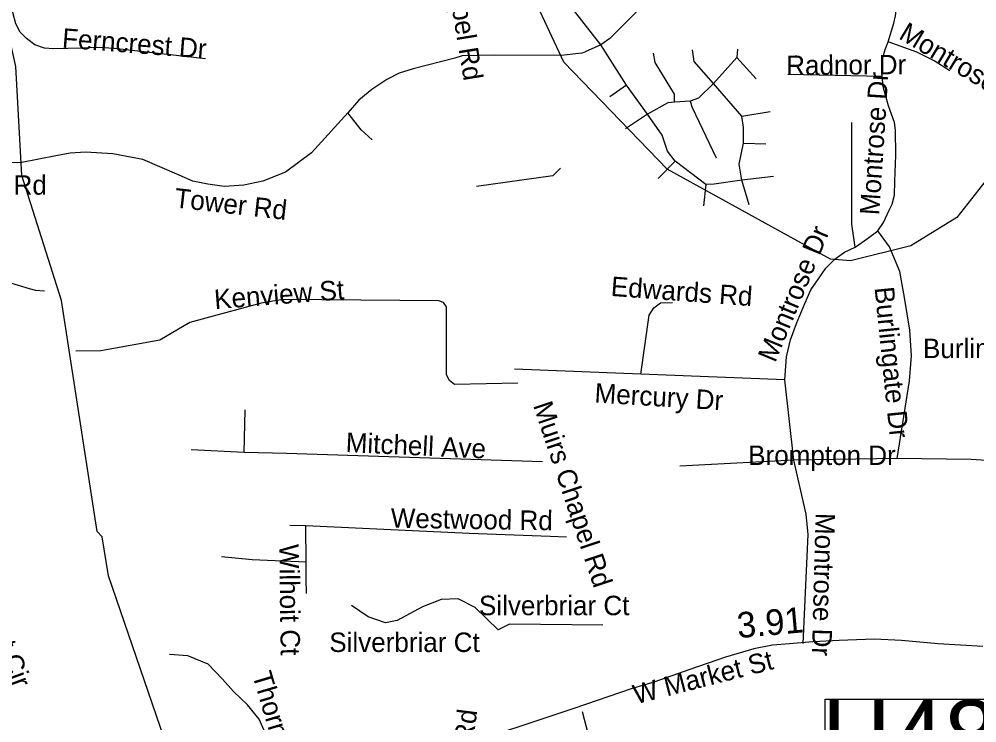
# Model space of a CAD drawing. Extents: x 1662474 to 1856135, y 779280 to 917889.
# Drawn here: x 1740276 to 1744951, y 845263 to 848698 of the extents above; entities that cross this region are included whole.
import ezdxf

# ---------------------------------------------------------------- set-up
doc = ezdxf.new("R2010")
doc.units = 0
for name, color, linetype in [('Exist Hydrographic Misc Water Feature', 7, 'Continuous'), ('Exist Road Non-System Structure Non-Sys NCDOT Number Label', 7, 'Continuous'), ('Exist Road Non-System Type 51', 7, 'Continuous'), ('Exist Road Non-System Type 51 Label', 7, 'Continuous'), ('Exist Road Secondary Mileage Tenths English Label', 7, 'Continuous'), ('Exist Road Secondary Type 51 Label', 7, 'Continuous'), ('Exist Road Secondary Type 51 Undivided 4 Lane Attributed', 7, 'Continuous')]:
    doc.layers.add(name, color=color, linetype=linetype)

msp = doc.modelspace()

# ---------------------------------------------------------------- linework, layer by layer
at = {"layer": 'Exist Hydrographic Misc Water Feature'}
for points in [[(1740613.5, 840838.5), (1740606.5, 840953.5), (1740565.5, 841036.3), (1740533.6, 841214.3), (1740565.5, 841896.4), (1740625.6, 842105.2), (1740828.6, 842409.6), (1740896.5, 842592.1), (1740938.5, 844327.6), (1741025.5, 844726.3), (1741004.6, 845127.1), (1740712.6, 845979.9), (1740680.6, 846171), (1740656.6, 846197.7), (1740483.5, 847323.9), (1740288.5, 847935.1), (1740260.6, 848467.4), (1740180.5, 848820.2), (1740182.5, 849036.9), (1740311.5, 849477.4), (1740304.5, 849592.3), (1739961.5, 850295.3), (1739907.5, 850755.9)], [(1744996.5, 847911.3), (1744853.6, 847730.4), (1744627.6, 847590.6), (1744334.6, 847517.8), (1744235.6, 847526.3), (1743438.5, 847966.1), (1742934.5, 848488.4), (1742794.7, 848786.6)], [(1739887.2, 847554.2), (1739920.4, 847533.9), (1739982.4, 847505.6), (1740106, 847453.8), (1740162, 847431.3), (1740325.6, 847383.7), (1740355.4, 847375.7), (1740399.2, 847372.3)]]:
    msp.add_lwpolyline(points, dxfattribs=at)
at = {"layer": 'Exist Road Non-System Structure Non-Sys NCDOT Number Label'}
msp.add_lwpolyline([(1744209.6, 845379.2), (1745526.7, 845379.2), (1745526.7, 845018.1), (1744209.6, 845018.1)], close=True, dxfattribs=at)
at = {"layer": 'Exist Road Non-System Type 51'}
for p, q in [((1743240.9, 848375.2), (1743115.1, 848572.8)), ((1743779.4, 848510), (1743664.8, 848384.1)), ((1743782.9, 848551.5), (1743779.4, 848510)), ((1743779.4, 848510), (1743873.9, 848406.4)), ((1744489.1, 848417.7), (1744028.5, 848427.9)), ((1743240.9, 848375.2), (1743159, 848319.2)), ((1743343, 848234.4), (1743240.9, 848375.2)), ((1743802.9, 848223.7), (1743664.8, 848384.1)), ((1743551.4, 848297.4), (1743474.8, 848293.2)), ((1743343, 848234.4), (1743235.4, 848162.9)), ((1743802.9, 848223.7), (1743941.6, 848247.4)), ((1743812, 848092.2), (1743920.6, 848088.8)), ((1743477.4, 848005.4), (1743395.1, 847919.8)), ((1743627.8, 847890.7), (1743477.4, 848005.4)), ((1743957.9, 847929.5), (1743802.9, 847911.1)), ((1743838.5, 847790.9), (1743802.9, 847911.1)), ((1743627.8, 847890.7), (1743616.1, 847785.9)), ((1743310.6, 846964.4), (1742693.4, 846989.9)), ((1744013, 846937.1), (1743310.6, 846964.4)), ((1744057.4, 846545.2), (1744013, 846937.1)), ((1741374.8, 846583.4), (1741379.5, 846790.7)), ((1741374.8, 846583.4), (1741115.1, 846594.9)), ((1744057.4, 846545.2), (1743500.4, 846515.4)), ((1744561.1, 846553.4), (1744057.4, 846545.2)), ((1741675.9, 846224.2), (1741597.1, 846226.6)), ((1741677.1, 846047.1), (1741675.9, 846224.2))]:
    msp.add_line(p, q, dxfattribs=at)
for points in [[(1743115.1, 848572.8), (1742941.4, 848796.7), (1742924.1, 848826), (1742910.8, 848850.7), (1742899.5, 848873.6), (1742890.1, 848895.2), (1742880.4, 848921.6), (1742872.9, 848945.9), (1742868.4, 848964.6), (1742863.1, 848990.9), (1742857.2, 849025.5), (1742852.6, 849062), (1742849, 849100.7), (1742846.4, 849142.2), (1742742.4, 849736.7)], [(1741186.4, 848504.2), (1740739.9, 848554.4), (1740660.4, 848559.1), (1740583.1, 848555.4), (1740444.4, 848553.4), (1740399.4, 848556.5), (1740352.5, 848572.2), (1740311.8, 848604), (1740281.6, 848633.7), (1740259.9, 848674.6), (1740245.1, 848729.8), (1740248.2, 848797.4), (1740256.6, 848877.8), (1740269, 848961.2)], [(1744517.8, 848586.9), (1744545.6, 848678.2), (1744554.2, 848714.5), (1744559.5, 848762.5), (1744557.4, 848831.4)], [(1743328, 848771.8), (1743160, 848602.7), (1743115.1, 848572.8)], [(1743115.1, 848572.8), (1743039.4, 848537.9), (1743037.9, 848537.1), (1743022.5, 848531.9), (1743008.4, 848529.4), (1742920.9, 848520.2), (1742598.6, 848522.4), (1742438.5, 848519), (1742402.6, 848507.9)], [(1744489.1, 848417.7), (1744487.4, 848458.9), (1744491.5, 848510), (1744502.8, 848549.7), (1744517.8, 848586.9)], [(1744819.4, 848445.5), (1744742.9, 848494.6), (1744657.4, 848536), (1744517.8, 848586.9)], [(1742402.6, 848507.9), (1742199.1, 848455.4), (1742131.4, 848433.9), (1742070.2, 848404), (1741997.4, 848354.9), (1741934.4, 848302.2), (1741880.8, 848241.2)], [(1743474.8, 848293.2), (1743475, 848331.9), (1743381, 848486.9), (1743371.9, 848531.4)], [(1743664.8, 848384.1), (1743570.2, 848491.7), (1743562.9, 848548.4)], [(1744467.4, 847664.9), (1744495.4, 847705.6), (1744522.5, 847764.9), (1744536.6, 847794.4), (1744549, 847838.4), (1744550, 847906.7), (1744555, 848033.2), (1744554.2, 848155.4), (1744547.9, 848193), (1744519.6, 848274.1), (1744505.1, 848326.1), (1744495.6, 848360.7), (1744489.1, 848417.7)], [(1743664.8, 848384.1), (1743592.1, 848312.2), (1743551.4, 848297.4)], [(1743474.8, 848293.2), (1743442.4, 848289.9), (1743343, 848234.4)], [(1743551.4, 848297.4), (1743561.4, 848267), (1743677.9, 848020.6)], [(1741880.8, 848241.2), (1741702.4, 848046), (1741576.1, 847951), (1741464.8, 847907.4), (1741372.4, 847887.2), (1741276.9, 847881.4), (1741197.6, 847892.2), (1741123.6, 847907.7), (1741057.8, 847935.8), (1740879.2, 848012.4), (1740733.4, 848039.7), (1740600, 848048.1), (1740524.4, 848042.9), (1740455.4, 848030.8), (1740289.8, 847998.5), (1740171.6, 847996.2), (1740046.6, 848015.9), (1739958.8, 848042.9), (1739839.9, 848112.9)], [(1741998.6, 848109.5), (1741945.4, 848158.1), (1741880.8, 848241.2)], [(1743477.4, 848005.4), (1743441.4, 848052.9), (1743414.9, 848131.4), (1743343, 848234.4)], [(1743812, 848092.2), (1743812, 848170.9), (1743802.9, 848223.7)], [(1744356.1, 847585.1), (1744339.9, 847697.4), (1744339.9, 848193)], [(1743802.9, 847911.1), (1743791.2, 847989.9), (1743812, 848092.2)], [(1742918, 847970.4), (1742881, 847933.7), (1742508.1, 847880.7)], [(1743802.9, 847911.1), (1743668.4, 847891.9), (1743627.8, 847890.7)], [(1744356.1, 847585.1), (1744417, 847626.6), (1744467.4, 847664.9)], [(1744561.1, 846553.4), (1744622.5, 846932.4), (1744631.4, 847054.4), (1744623, 847179.4), (1744598.1, 847339.2), (1744575, 847465.7), (1744524.1, 847587.2), (1744467.4, 847664.9)], [(1744013, 846937.1), (1744022.2, 847049.2), (1744041.1, 847131.9), (1744069.5, 847211.7), (1744110.6, 847309.5), (1744139.9, 847376.8), (1744177.6, 847430.9), (1744212.8, 847482), (1744258.6, 847527.1), (1744304.9, 847560.4), (1744356.1, 847585.1)], [(1742710.6, 846921.6), (1742400.5, 846915.1), (1742375.9, 846934.5), (1742362.4, 846962.4), (1742362.1, 847292.8), (1742347.1, 847314.5), (1742324.4, 847322.9), (1741563.5, 847329.2), (1741458, 847312.2), (1741109.9, 847217.4), (1740962.4, 847131.6), (1740675.4, 847078.1), (1740552.8, 847076.8)], [(1743310.6, 846964.4), (1743351.9, 847252.4), (1743373.9, 847288.5), (1743406.8, 847313.2), (1743464.8, 847314.5)], [(1742830.1, 846537.4), (1741580.9, 846577), (1741374.8, 846583.4)], [(1744102.5, 845650.2), (1744126.9, 846183.1), (1744117.5, 846281.5), (1744057.4, 846545.2)], [(1745810.4, 846212.7), (1745769.9, 846213.2), (1745616.6, 846230.9), (1745556.4, 846251.2), (1745489.6, 846290.2), (1745418.8, 846337.1), (1745274.1, 846429.8), (1745121.9, 846518.5), (1745047.4, 846539.5), (1744922.1, 846548.9), (1744561.1, 846553.4)], [(1742948.2, 846169.9), (1742868.4, 846171.8), (1742473.1, 846187.8), (1741675.9, 846224.2)], [(1741677.1, 846047.1), (1741413.1, 846058.9), (1741264.2, 846073.1)], [(1741678.1, 845893.9), (1741677.6, 845965.2), (1741677.1, 846047.1)], [(1743124.4, 845739.8), (1742669.2, 845744.5), (1742614.9, 845716.4), (1742502.4, 845826.4), (1742419.1, 845868.1), (1742335.6, 845865.5), (1742244.4, 845829), (1742120.4, 845762.6), (1742064.8, 845751), (1741978.9, 845779.9), (1741898.1, 845835.6)], [(1741504.4, 844920.9), (1741498.1, 845094.9), (1741483.9, 845198.9), (1741447.8, 845281.2), (1741390, 845351.1), (1741322.9, 845415.9), (1741269.2, 845476.8), (1741199.4, 845550.2), (1741100, 845589.9), (1741009.6, 845596.2)], [(1743023.6, 845318), (1743224.1, 844553.7), (1743335.6, 844099.6), (1743355.4, 844027.8)]]:
    msp.add_lwpolyline(points, dxfattribs=at)
at = {"layer": 'Exist Road Secondary Type 51 Undivided 4 Lane Attributed'}
msp.add_lwpolyline([(1744980.3, 845635.3), (1744762.3, 845648.3), (1744582.8, 845665), (1744450.6, 845671.7), (1744362.6, 845667.9), (1744278.8, 845664.4), (1744150.7, 845658.8), (1744036.6, 845649.3), (1743952.8, 845641.8), (1743862.5, 845623.9), (1743724.4, 845582.8), (1743550.2, 845523.3), (1743374, 845462.2), (1743263.7, 845428.7), (1742987.7, 845333.9), (1742390.9, 845136.6)], dxfattribs=at)

# ---------------------------------------------------------------- texts
at = {"layer": 'Exist Road Non-System Structure Non-Sys NCDOT Number Label'}
msp.add_text('H486', height=350, dxfattribs=at).set_placement((1744193.5, 845024.2))
at = {"layer": 'Exist Road Non-System Type 51 Label'}
for s, rotation, p in [('Muirs Chapel Rd', 279.2889, (1742294.1, 849326.3)), ('Ferncrest Dr', 355.6189, (1740483.3, 848559)), ('Montrose Ct', 329.0926, (1744564.2, 848605.7)), ('Radnor Dr', 0.3926, (1744020.3, 848425.1)), ('Montrose Dr', 86.2954, (1744474.1, 847739.2)), ('Tower Rd', 353.5812, (1741030.5, 847779.3)), ('Montrose Dr', 67.5044, (1743966.3, 847017.5)), ('Edwards Rd', 355.8323, (1743161.9, 847347.1)), ('Kenview St', 4.4238, (1741231.6, 847282.2)), ('Burlingate Dr', 275.7952, (1744451.1, 847387.1)), ('Mercury Dr', 356.5468, (1743082.6, 846826.7)), ('Muirs Chapel Rd', 288.4243, (1742784, 846813.1)), ('Mitchell Ave', 357.3217, (1741868.6, 846585)), ('Westwood Rd', 359.0427, (1742089.3, 846215.8)), ('Montrose Dr', 268.5012, (1744163.8, 846288.5)), ('N Walnut Cir', 290.291, (1739999.7, 846101.8)), ('Wilhoit Ct', 270.7248, (1741545.8, 846135.2)), ('Thornton Ct', 286.5591, (1741413, 845498.2)), ('Southern Oxygen Rd', 82.6262, (1742360.1, 844146.8))]:
    msp.add_text(s, height=95, rotation=rotation, dxfattribs=at).set_placement(p)
for s, p in [('Tower Rd', (1739860.6, 847841.1)), ('Burlingate Dr', (1744687.7, 847043.3)), ('Brompton Dr', (1743834.5, 846521.6)), ('Silverbriar Ct', (1742520.6, 845788.4)), ('Silverbriar Ct', (1741789.9, 845608.8))]:
    msp.add_text(s, height=95, dxfattribs=at).set_placement(p)
at = {"layer": 'Exist Road Secondary Mileage Tenths English Label'}
msp.add_text('3.91', height=125, rotation=5.1143, dxfattribs=at).set_placement((1743785.2, 845676.2))
at = {"layer": 'Exist Road Secondary Type 51 Label'}
msp.add_text('W Market St', height=95, rotation=14.3331, dxfattribs=at).set_placement((1743286.9, 845353.4))

doc.saveas('drawing.dxf')
